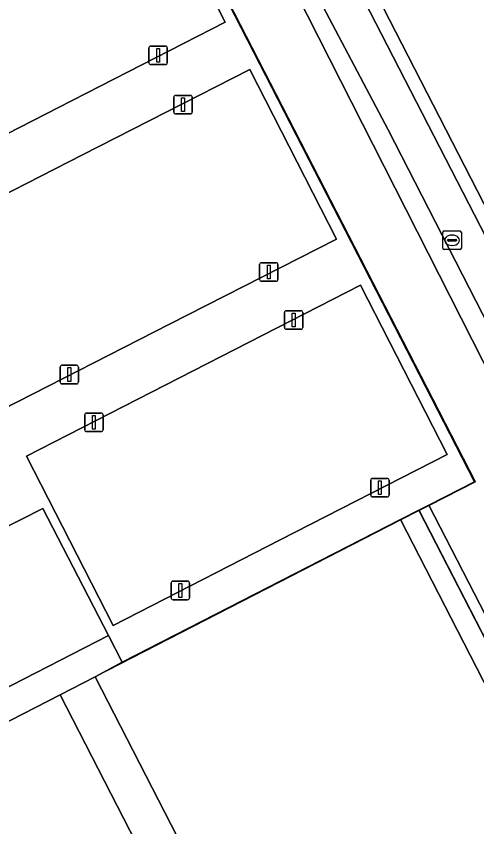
# Model space of a CAD drawing. Extents: x 158835 to 160077, y 386387 to 387778.
# Drawn here: x 159485.26 to 159510.13, y 387366.1 to 387409.87 of the extents above; entities that cross this region are included whole.
import ezdxf

# ---------------------------------------------------------------- set-up
doc = ezdxf.new("R2010")
doc.units = 0
for name, color, linetype in [('IMGEO_Groenvoorziening', 7, 'Continuous'), ('IMGEO_Haag', 7, 'Continuous'), ('IMGEO_Hek', 7, 'Continuous'), ('IMGEO_Kolk', 7, 'Continuous'), ('IMGEO_Lichtmast', 7, 'Continuous'), ('IMGEO_Rijbaan_lokaal_open', 7, 'Continuous'), ('IMGEO_Terreindeel_open', 7, 'Continuous'), ('IMGEO_Voetpad_open', 7, 'Continuous')]:
    doc.layers.add(name, color=color, linetype=linetype)

msp = doc.modelspace()

# ---------------------------------------------------------------- linework, layer by layer
at = {"layer": 'IMGEO_Groenvoorziening'}
for points in [[(159552.949, 387445.748), (159551.3, 387449.56), (159551.056, 387449.456), (159540.348, 387470.306), (159538.46, 387473.969), (159525.094, 387500), (159522.874, 387504.328), (159514.429, 387500), (159500, 387492.606), (159469.949, 387477.206), (159485.768, 387446.37), (159485.873, 387446.427), (159487.969, 387442.361), (159487.861, 387442.309), (159497.818, 387422.753), (159499.968, 387418.668), (159515.648, 387388.171), (159568.503, 387415.317)], [(159566.788, 387417.081), (159515.222, 387390.585), (159500, 387420.242), (159471.648, 387475.48), (159500, 387490.024), (159519.446, 387500), (159523.231, 387501.942), (159524.228, 387500)], [(159525.266, 387349.051), (159507.539, 387383.472), (159507.005, 387383.198), (159524.594, 387349.043), (159507.048, 387340.042), (159507.184, 387339.775), (159507.288, 387339.828)]]:
    msp.add_lwpolyline(points, close=True, dxfattribs=at)
msp.add_lwpolyline([(159558.907, 387297.443), (159513.019, 387386.95), (159512.259, 387387.716), (159496.241, 387419.277), (159493.096, 387417.619), (159509.998, 387384.73), (159507.539, 387383.472), (159525.266, 387349.051)], dxfattribs=at)
at = {"layer": 'IMGEO_Haag'}
msp.add_lwpolyline([(159507.014, 387383.181), (159524.594, 387349.043), (159507.048, 387340.042), (159507.184, 387339.775), (159507.288, 387339.828), (159525.266, 387349.051), (159507.548, 387383.455)], close=True, dxfattribs=at)
at = {"layer": 'IMGEO_Hek'}
for points in [[(159510.051, 387384.736), (159491.505, 387420.823)], [(159499.968, 387418.668), (159515.648, 387388.171)], [(159510.051, 387384.736), (159507.548, 387383.455)], [(159507.548, 387383.455), (159507.014, 387383.181)], [(159507.014, 387383.181), (159506.018, 387382.672)], [(159506.018, 387382.672), (159489.523, 387374.208), (159487.627, 387373.23)], [(159522.805, 387349.987), (159506.018, 387382.672)], [(159487.627, 387373.23), (159456.956, 387357.487), (159465.044, 387341.751)]]:
    msp.add_lwpolyline(points, dxfattribs=at)
at = {"layer": 'IMGEO_Kolk'}
for p, q in [((159508.294, 387397.346), (159508.294, 387398.198)), ((159508.369, 387398.272), (159509.221, 387398.272)), ((159509.295, 387398.198), (159509.295, 387397.346)), ((159508.553, 387397.766), (159508.553, 387397.778)), ((159508.991, 387397.729), (159508.593, 387397.729)), ((159508.596, 387397.815), (159508.994, 387397.815)), ((159508.782, 387398.052), (159508.807, 387398.052)), ((159509.037, 387397.778), (159509.037, 387397.766)), ((159508.805, 387397.492), (159508.78, 387397.492)), ((159509.221, 387397.272), (159508.369, 387397.272))]:
    msp.add_line(p, q, dxfattribs=at)
for points in [[(159508.294, 387397.346), (159508.294, 387398.198)], [(159508.369, 387398.272), (159509.221, 387398.272)], [(159509.295, 387398.198), (159509.295, 387397.346)], [(159509.221, 387397.272), (159508.369, 387397.272)]]:
    msp.add_lwpolyline(points, dxfattribs=at)
for centre, radius, start, end in [((159508.371, 387398.196), 0.0765, 91.552, 178.448), ((159508.371, 387398.196), 0.0765, 91.552, 178.448), ((159509.219, 387398.196), 0.0765, 1.552, 88.448), ((159509.219, 387398.196), 0.0765, 1.552, 88.448), ((159508.593, 387397.775), 0.0403, 85.8775, 175.7526), ((159508.59, 387397.765), 0.0366, 178.938, 274.7102), ((159508.994, 387397.772), 0.043, 264.8664, 352.4533), ((159508.998, 387397.777), 0.0386, 1.7309, 96.639), ((159508.371, 387397.348), 0.0765, 181.552, 268.448), ((159508.371, 387397.348), 0.0765, 181.552, 268.448), ((159509.219, 387397.348), 0.0765, 271.552, 358.448), ((159509.219, 387397.348), 0.0765, 271.552, 358.448)]:
    msp.add_arc(centre, radius, start, end, dxfattribs=at)
for centre, major_axis, ratio, start_param, end_param in [((159508.781, 387397.772), (-0.387, 0.002), 0.722429, 4.712389, 7.853982), ((159508.806, 387397.772), (-0.39, 0.002), 0.717154, 1.570796, 4.712389)]:
    msp.add_ellipse(centre, major_axis=major_axis, ratio=ratio, start_param=start_param, end_param=end_param, dxfattribs=at)
at = {"layer": 'IMGEO_Lichtmast'}
for p, q in [((159492.525, 387408.254), (159493.315, 387408.254)), ((159493.315, 387408.254), (159492.525, 387408.254)), ((159492.425, 387407.354), (159492.425, 387408.154)), ((159492.425, 387408.154), (159492.425, 387407.354)), ((159493.415, 387408.154), (159493.415, 387407.354)), ((159493.415, 387407.354), (159493.415, 387408.154)), ((159493.315, 387407.254), (159492.525, 387407.254)), ((159492.525, 387407.254), (159493.315, 387407.254)), ((159493.871, 387405.593), (159494.661, 387405.593)), ((159494.661, 387405.593), (159493.871, 387405.593)), ((159493.771, 387404.693), (159493.771, 387405.493)), ((159493.771, 387405.493), (159493.771, 387404.693)), ((159494.761, 387405.493), (159494.761, 387404.693)), ((159494.761, 387404.693), (159494.761, 387405.493)), ((159494.661, 387404.593), (159493.871, 387404.593)), ((159493.871, 387404.593), (159494.661, 387404.593)), ((159498.403, 387395.655), (159498.403, 387396.455)), ((159498.403, 387396.455), (159498.403, 387395.655)), ((159498.503, 387396.555), (159499.293, 387396.555)), ((159499.293, 387396.555), (159498.503, 387396.555)), ((159499.393, 387396.455), (159499.393, 387395.655)), ((159499.393, 387395.655), (159499.393, 387396.455)), ((159499.293, 387395.555), (159498.503, 387395.555)), ((159498.503, 387395.555), (159499.293, 387395.555)), ((159499.743, 387393.068), (159499.743, 387393.868)), ((159499.743, 387393.868), (159499.743, 387393.068)), ((159499.843, 387393.968), (159500.633, 387393.968)), ((159500.633, 387393.968), (159499.843, 387393.968)), ((159500.733, 387393.868), (159500.733, 387393.068)), ((159500.733, 387393.068), (159500.733, 387393.868)), ((159500.633, 387392.968), (159499.843, 387392.968)), ((159499.843, 387392.968), (159500.633, 387392.968)), ((159487.631, 387390.12), (159487.631, 387390.92)), ((159487.631, 387390.92), (159487.631, 387390.12)), ((159487.731, 387391.02), (159488.521, 387391.02)), ((159488.521, 387391.02), (159487.731, 387391.02)), ((159488.621, 387390.92), (159488.621, 387390.12)), ((159488.621, 387390.12), (159488.621, 387390.92)), ((159488.521, 387390.02), (159487.731, 387390.02)), ((159487.731, 387390.02), (159488.521, 387390.02)), ((159488.958, 387387.54), (159488.958, 387388.34)), ((159488.958, 387388.34), (159488.958, 387387.54)), ((159489.058, 387388.44), (159489.848, 387388.44)), ((159489.848, 387388.44), (159489.058, 387388.44)), ((159489.948, 387388.34), (159489.948, 387387.54)), ((159489.948, 387387.54), (159489.948, 387388.34)), ((159489.848, 387387.44), (159489.058, 387387.44)), ((159489.058, 387387.44), (159489.848, 387387.44)), ((159504.398, 387384.015), (159504.398, 387384.815)), ((159504.398, 387384.815), (159504.398, 387384.015)), ((159504.498, 387384.915), (159505.288, 387384.915)), ((159505.288, 387384.915), (159504.498, 387384.915)), ((159505.388, 387384.815), (159505.388, 387384.015)), ((159505.388, 387384.015), (159505.388, 387384.815)), ((159505.288, 387383.915), (159504.498, 387383.915)), ((159504.498, 387383.915), (159505.288, 387383.915)), ((159493.725, 387379.364), (159494.515, 387379.364)), ((159494.515, 387379.364), (159493.725, 387379.364)), ((159493.625, 387378.464), (159493.625, 387379.264)), ((159493.625, 387379.264), (159493.625, 387378.464)), ((159494.615, 387379.264), (159494.615, 387378.464)), ((159494.615, 387378.464), (159494.615, 387379.264)), ((159494.515, 387378.364), (159493.725, 387378.364)), ((159493.725, 387378.364), (159494.515, 387378.364))]:
    msp.add_line(p, q, dxfattribs=at)
for points in [[(159492.845, 387408.129), (159492.995, 387408.129), (159492.995, 387407.379), (159492.845, 387407.379), (159492.845, 387408.129)], [(159494.191, 387405.468), (159494.341, 387405.468), (159494.341, 387404.718), (159494.191, 387404.718), (159494.191, 387405.468)], [(159498.823, 387396.43), (159498.973, 387396.43), (159498.973, 387395.68), (159498.823, 387395.68), (159498.823, 387396.43)], [(159500.163, 387393.843), (159500.313, 387393.843), (159500.313, 387393.093), (159500.163, 387393.093), (159500.163, 387393.843)], [(159488.051, 387390.895), (159488.201, 387390.895), (159488.201, 387390.145), (159488.051, 387390.145), (159488.051, 387390.895)], [(159489.378, 387388.315), (159489.528, 387388.315), (159489.528, 387387.565), (159489.378, 387387.565), (159489.378, 387388.315)], [(159504.818, 387384.79), (159504.968, 387384.79), (159504.968, 387384.04), (159504.818, 387384.04), (159504.818, 387384.79)], [(159494.045, 387379.239), (159494.195, 387379.239), (159494.195, 387378.489), (159494.045, 387378.489), (159494.045, 387379.239)]]:
    msp.add_lwpolyline(points, dxfattribs=at)
for centre, start, end in [((159492.525, 387408.154), 90, 180), ((159492.525, 387408.154), 90, 180), ((159493.315, 387408.154), 0, 90), ((159493.315, 387408.154), 360, 90), ((159492.525, 387407.354), 180, 270), ((159492.525, 387407.354), 180, 270), ((159493.315, 387407.354), 270, 0), ((159493.315, 387407.354), 270, 0), ((159493.871, 387405.493), 90, 180), ((159493.871, 387405.493), 90, 180), ((159494.661, 387405.493), 0, 90), ((159494.661, 387405.493), 360, 90), ((159493.871, 387404.693), 180, 270), ((159493.871, 387404.693), 180, 270), ((159494.661, 387404.693), 270, 0), ((159494.661, 387404.693), 270, 0), ((159498.503, 387396.455), 90, 180), ((159498.503, 387396.455), 90, 180), ((159499.293, 387396.455), 0, 90), ((159499.293, 387396.455), 360, 90), ((159498.503, 387395.655), 180, 270), ((159498.503, 387395.655), 180, 270), ((159499.293, 387395.655), 270, 0), ((159499.293, 387395.655), 270, 0), ((159499.843, 387393.868), 90, 180), ((159499.843, 387393.868), 90, 180), ((159500.633, 387393.868), 0, 90), ((159500.633, 387393.868), 360, 90), ((159499.843, 387393.068), 180, 270), ((159499.843, 387393.068), 180, 270), ((159500.633, 387393.068), 270, 0), ((159500.633, 387393.068), 270, 0), ((159487.731, 387390.92), 90, 180), ((159487.731, 387390.92), 90, 180), ((159488.521, 387390.92), 0, 90), ((159488.521, 387390.92), 360, 90), ((159487.731, 387390.12), 180, 270), ((159487.731, 387390.12), 180, 270), ((159488.521, 387390.12), 270, 0), ((159488.521, 387390.12), 270, 0), ((159489.058, 387388.34), 90, 180), ((159489.058, 387388.34), 90, 180), ((159489.848, 387388.34), 0, 90), ((159489.848, 387388.34), 360, 90), ((159489.058, 387387.54), 180, 270), ((159489.058, 387387.54), 180, 270), ((159489.848, 387387.54), 270, 0), ((159489.848, 387387.54), 270, 0), ((159504.498, 387384.815), 90, 180), ((159504.498, 387384.815), 90, 180), ((159505.288, 387384.815), 0, 90), ((159505.288, 387384.815), 360, 90), ((159504.498, 387384.015), 180, 270), ((159504.498, 387384.015), 180, 270), ((159505.288, 387384.015), 270, 0), ((159505.288, 387384.015), 270, 0), ((159493.725, 387379.264), 90, 180), ((159493.725, 387379.264), 90, 180), ((159494.515, 387379.264), 0, 90), ((159494.515, 387379.264), 360, 90), ((159493.725, 387378.464), 180, 270), ((159493.725, 387378.464), 180, 270), ((159494.515, 387378.464), 270, 0), ((159494.515, 387378.464), 270, 0)]:
    msp.add_arc(centre, 0.1, start, end, dxfattribs=at)
at = {"layer": 'IMGEO_Rijbaan_lokaal_open'}
msp.add_lwpolyline([(159456.956, 387357.487), (159487.627, 387373.23), (159489.523, 387374.208), (159490.975, 387374.995), (159490.235, 387376.428), (159458.914, 387360.34)], dxfattribs=at)
at = {"layer": 'IMGEO_Terreindeel_open'}
for points in [[(159524.228, 387500), (159523.231, 387501.942), (159519.446, 387500), (159500, 387490.024), (159471.648, 387475.48), (159500, 387420.242), (159515.222, 387390.585), (159566.788, 387417.081)], [(159509.998, 387384.73), (159493.096, 387417.619), (159491.461, 387420.8), (159472.518, 387411.066), (159473.479, 387409.185), (159477.038, 387402.221), (159464.549, 387395.825), (159462.475, 387399.829), (159443.676, 387390.16), (159443.616, 387390.129), (159457.375, 387363.278), (159457.398, 387363.29), (159476.285, 387372.944), (159474.193, 387376.945), (159486.69, 387383.297), (159490.235, 387376.428), (159490.975, 387374.995), (159506.009, 387382.689), (159507.005, 387383.198), (159507.539, 387383.472)], [(159473.843, 387409.458), (159482.83, 387414.065), (159491.879, 387418.703), (159496.545, 387409.548), (159487.542, 387404.936), (159478.512, 387400.311)], [(159491.879, 387418.703), (159482.83, 387414.065), (159473.843, 387409.458), (159478.512, 387400.311), (159487.542, 387404.936), (159496.545, 387409.548)], [(159479.827, 387397.774), (159488.832, 387402.374), (159497.867, 387406.989), (159502.548, 387397.836), (159493.541, 387393.237), (159484.512, 387388.627)], [(159497.867, 387406.989), (159488.832, 387402.374), (159479.827, 387397.774), (159484.512, 387388.627), (159493.541, 387393.237), (159502.548, 387397.836)], [(159494.811, 387390.721), (159503.853, 387395.352), (159508.522, 387386.2), (159499.506, 387381.589), (159490.489, 387376.977), (159485.815, 387386.113)], [(159503.853, 387395.352), (159494.811, 387390.721), (159485.815, 387386.113), (159490.489, 387376.977), (159499.506, 387381.589), (159508.522, 387386.2)], [(159506.009, 387382.689), (159490.975, 387374.995), (159489.523, 387374.208), (159506.312, 387341.501), (159522.805, 387349.987)], [(159487.627, 387373.23), (159456.956, 387357.487), (159465.044, 387341.751), (159465.776, 387340.338), (159473.762, 387324.755), (159504.422, 387340.529)]]:
    msp.add_lwpolyline(points, close=True, dxfattribs=at)
at = {"layer": 'IMGEO_Voetpad_open'}
for points in [[(159472.003, 387460.575), (159487.11, 387430.935), (159487.38, 387431.075), (159487.547, 387430.767), (159490.524, 387432.306), (159493.586, 387426.243), (159496.948, 387419.649), (159500, 387413.872), (159505.339, 387403.731), (159559.631, 387297.813)], [(159542.716, 387335.356), (159533.985, 387352.381), (159533.409, 387352.084), (159532.183, 387354.463), (159532.802, 387354.782), (159528.862, 387362.345), (159527.546, 387361.662), (159525.554, 387365.551), (159526.858, 387366.247), (159525.205, 387369.479), (159516.392, 387386.816), (159515.648, 387388.171), (159499.968, 387418.668), (159498.741, 387418.086), (159496.644, 387422.116), (159497.818, 387422.753), (159487.861, 387442.309)]]:
    msp.add_lwpolyline(points, dxfattribs=at)
for points in [[(159496.241, 387419.277), (159512.259, 387387.716), (159513.019, 387386.95), (159558.907, 387297.443), (159559.631, 387297.813), (159505.339, 387403.731), (159500, 387413.872), (159496.948, 387419.649)], [(159490.235, 387376.428), (159486.69, 387383.297), (159474.193, 387376.945), (159476.285, 387372.944), (159457.398, 387363.29), (159458.914, 387360.34)], [(159507.005, 387383.198), (159506.009, 387382.689), (159522.805, 387349.987), (159506.312, 387341.501), (159507.048, 387340.042), (159524.594, 387349.043)], [(159506.312, 387341.501), (159489.523, 387374.208), (159487.627, 387373.23), (159504.422, 387340.529)]]:
    msp.add_lwpolyline(points, close=True, dxfattribs=at)

doc.saveas('drawing.dxf')
